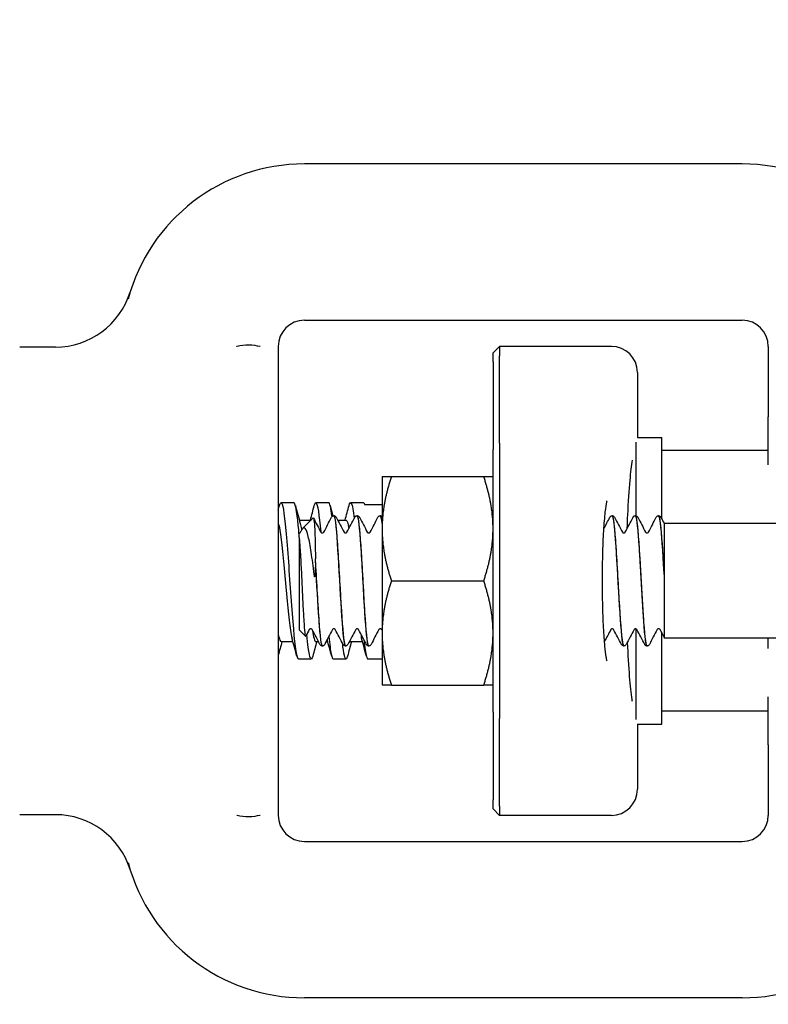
# Model space of a CAD drawing. Header units: inches. Extents: x 24 to 1128, y -69 to 748.
# Tile 329 of 656: x 473.18 to 474.98, y 654.92 to 657.28. Entities that reach past the tile are written whole.
import ezdxf

# ---------------------------------------------------------------- set-up
doc = ezdxf.new("R2010")
doc.units = ezdxf.units.IN
doc.header["$LTSCALE"] = 32
doc.header["$MEASUREMENT"] = 0
doc.layers.add('Dimension (ANSI)', color=7, linetype='Continuous', lineweight=25)
doc.layers.add('Visible (ANSI)', color=7, linetype='Continuous', lineweight=30)
doc.styles.add('Note Text (ANSI)', font='tahoma.ttf')
doc.dimstyles.new('SB Fraction-16 (ANSI)', dxfattribs={"dimscale": 32, "dimtxt": 0.125, "dimasz": 0.098425, "dimexe": 0.125, "dimexo": 0.0625, "dimgap": 0.031496, "dimtad": 0, "dimtih": 1, "dimtoh": 1, "dimdec": 4, "dimrnd": 1e-08, "dimzin": 0, "dimdsep": 46, "dimlunit": 5, "dimtxsty": 'Note Text (ANSI)', "dimcen": 0.09, "dimdle": 0.393701, "dimclrd": 256, "dimclre": 256, "dimclrt": 256, "dimadec": 0, "dimazin": 3, "dimtfac": 0.96, "dimtofl": 0, "dimtmove": 0, "dimatfit": 3, "dimfxl": 1, "dimfrac": 2, "dimtolj": 1, "dimtzin": 12, "dimlwd": -1, "dimlwe": -1, "dimarcsym": 0})

# ---------------------------------------------------------------- blocks, each defined once
blk = doc.blocks.new('*D18')
at = {"layer": 'Defpoints', "color": 0, "transparency": 16777216}
for p in [(489.2806, 692.6685), (340.6192, 544.6685), (489.2806, 544.6685)]:
    blk.add_point(p, dxfattribs=at)
at = {"layer": 'Dimension (ANSI)', "transparency": 16777216}
for p, q in [((487.2806, 692.6685), (336.6192, 692.6685)), ((340.6192, 689.5189), (340.6192, 626.7677)), ((340.6192, 547.8181), (340.6192, 620.5693)), ((487.2806, 544.6685), (336.6192, 544.6685))]:
    blk.add_line(p, q, dxfattribs=at)
for points in [[(340.0943, 689.5189), (341.1441, 689.5189), (340.6192, 692.6685)], [(340.0943, 547.8181), (341.1441, 547.8181), (340.6192, 544.6685)]]:
    blk.add_solid(points, dxfattribs=at)
at = {"layer": 'Dimension (ANSI)', "transparency": 16777216, "insert": (336.5171, 625.7599), "char_height": 4, "attachment_point": 1, "style": 'Note Text (ANSI)'}
blk.add_mtext('\\A1;148', dxfattribs=at)

msp = doc.modelspace()

# ---------------------------------------------------------------- linework, layer by layer
at = {"layer": 'Visible (ANSI)'}
for p, q in [((474.91377, 656.93279), (473.86377, 656.93279)), ((473.86377, 656.55779), (474.91377, 656.55779)), ((473.26704, 656.49361), (473.18127, 656.49361)), ((473.80127, 656.49529), (473.80127, 656.39449)), ((474.31627, 656.47967), (474.3319, 656.49529)), ((474.31627, 656.45779), (474.31627, 656.47967)), ((474.3319, 656.49529), (474.3319, 656.47279)), ((474.59995, 656.49529), (474.3319, 656.49529)), ((474.97627, 656.49529), (474.97627, 656.32622)), ((474.31627, 656.45779), (474.31627, 656.24779)), ((474.3319, 656.26279), (474.3319, 656.47279)), ((474.66245, 656.43279), (474.66245, 656.27654)), ((473.80127, 656.39449), (473.80127, 655.47109)), ((474.97627, 656.21081), (474.97627, 656.32622)), ((474.3319, 656.26279), (474.3319, 655.60279)), ((474.65865, 656.26535), (474.65865, 656.08896)), ((474.66245, 656.27654), (474.72115, 656.27654)), ((474.72115, 656.08102), (474.72115, 656.27654)), ((474.31627, 655.61779), (474.31627, 656.24779)), ((474.97627, 656.24529), (474.72115, 656.24529)), ((474.05027, 656.18279), (474.05027, 656.05779)), ((474.0726, 656.18279), (474.29394, 656.18279)), ((473.83877, 656.12029), (473.80788, 656.12029)), ((473.92211, 656.12029), (473.89122, 656.12029)), ((474.00544, 656.12029), (473.97455, 656.12029)), ((474.00839, 656.11566), (474.05027, 656.11566)), ((473.85178, 656.07862), (473.87983, 656.07862)), ((473.86032, 656.05911), (473.88502, 656.08381)), ((473.935, 656.08904), (473.93442, 656.08904)), ((473.94385, 656.07862), (473.96377, 656.07862)), ((473.99061, 656.08904), (473.99003, 656.08904)), ((474.04623, 656.08904), (474.04564, 656.08904)), ((474.60234, 656.08904), (474.60175, 656.08904)), ((474.65795, 656.08904), (474.65737, 656.08904)), ((474.71356, 656.08904), (474.71298, 656.08904)), ((474.05027, 656.05779), (474.05027, 655.80779)), ((474.72627, 656.07124), (474.72627, 656.02292)), ((475.01748, 656.07029), (474.72627, 656.07029)), ((473.85127, 656.03687), (473.85127, 656.04785)), ((473.85127, 656.04785), (473.8513, 656.04785)), ((473.85127, 656.03687), (473.85127, 655.81552)), ((474.72627, 656.02292), (474.72627, 655.95373)), ((473.89025, 655.97571), (473.89025, 655.98549)), ((474.0726, 655.93279), (474.29394, 655.93279)), ((474.72627, 655.95373), (474.72627, 655.94351)), ((474.72627, 655.94351), (474.72627, 655.86957)), ((474.72627, 655.86957), (474.72627, 655.79826)), ((473.85127, 655.81552), (473.86674, 655.80006)), ((474.65865, 655.81762), (474.65865, 655.60023)), ((474.05027, 655.80779), (474.05027, 655.68279)), ((474.72115, 655.58904), (474.72115, 655.80753)), ((474.72627, 655.79826), (474.72627, 655.79529)), ((475.01748, 655.79529), (474.72627, 655.79529)), ((474.97627, 655.77029), (474.97627, 655.79529)), ((473.80788, 655.78696), (473.83655, 655.78696)), ((473.89121, 655.78696), (473.89777, 655.78696)), ((473.9072, 655.77654), (473.90662, 655.77654)), ((473.91604, 655.78696), (473.91988, 655.78696)), ((473.96281, 655.77654), (473.96223, 655.77654)), ((473.97455, 655.78696), (474.00321, 655.78696)), ((474.01842, 655.77654), (474.01784, 655.77654)), ((474.63014, 655.77654), (474.62956, 655.77654)), ((474.68575, 655.77654), (474.68517, 655.77654)), ((473.88044, 655.74529), (473.84955, 655.74529)), ((473.96377, 655.74529), (473.93288, 655.74529)), ((474.05027, 655.74529), (474.01622, 655.74529)), ((474.0726, 655.68279), (474.29394, 655.68279)), ((474.97627, 655.53936), (474.97627, 655.65477)), ((474.31627, 655.61779), (474.31627, 655.40779)), ((474.3319, 655.39279), (474.3319, 655.60279)), ((474.97627, 655.62029), (474.72115, 655.62029)), ((474.66245, 655.58904), (474.66245, 655.43279)), ((474.66245, 655.58904), (474.72115, 655.58904)), ((474.97627, 655.53936), (474.97627, 655.37029)), ((473.80127, 655.47109), (473.80127, 655.37029)), ((474.31627, 655.38592), (474.31627, 655.40779)), ((474.3319, 655.39279), (474.3319, 655.37029)), ((473.26704, 655.37197), (473.18127, 655.37197)), ((474.31627, 655.38592), (474.3319, 655.37029)), ((474.59995, 655.37029), (474.3319, 655.37029)), ((473.86377, 655.30779), (474.91377, 655.30779)), ((474.91377, 654.93279), (473.86377, 654.93279))]:
    msp.add_line(p, q, dxfattribs=at)
for centre, radius, start, end in [((473.86377, 656.49529), 0.4375, 90, 164.98183), ((474.91377, 656.49529), 0.4375, 15.01817, 90), ((473.26704, 656.68111), 0.1875, 270, 342.70338), ((473.86377, 656.49529), 0.0625, 90, 180), ((474.91377, 656.49529), 0.0625, 0, 90), ((474.59995, 656.43279), 0.0625, 0, 90), ((474.59995, 655.43279), 0.0625, 270, 0), ((473.26704, 655.18447), 0.1875, 17.29662, 90), ((473.86377, 655.37029), 0.0625, 180, 270), ((474.91377, 655.37029), 0.0625, 270, 0), ((473.86377, 655.37029), 0.4375, 195.01817, 270), ((474.91377, 655.37029), 0.4375, 270, 344.98183)]:
    msp.add_arc(centre, radius, start, end, dxfattribs=at)
for points, knots in [([(473.70156, 656.49529), (473.70183, 656.49537), (473.7021, 656.49545), (473.71126, 656.49805), (473.72115, 656.4992), (473.74067, 656.49866), (473.74923, 656.49731), (473.7572, 656.49539), (473.7574, 656.49534), (473.7576, 656.49529)], [-0.00218083, -0.00218083, -0.00218083, -0.00218083, 0, 0, 0.07189637, 0.07189637, 0.13644606, 0.13644606, 0.13811703, 0.13811703, 0.13811703, 0.13811703]), ([(474.63809, 656.05873), (474.63848, 656.06988), (474.63892, 656.08077), (474.64084, 656.12203), (474.64269, 656.15), (474.64656, 656.19299), (474.64851, 656.2095), (474.65043, 656.22204)], [0.3819937, 0.3819937, 0.3819937, 0.3819937, 0.48894567, 0.48894567, 0.79947629, 0.79947629, 1.05331269, 1.05331269, 1.05331269, 1.05331269]), ([(473.80434, 656.11348), (473.80536, 656.11736), (473.80638, 656.11965), (473.8074, 656.12017), (473.81142, 656.12222), (473.81543, 656.09687), (473.81945, 656.05342), (473.82345, 656.01006), (473.82746, 655.94962), (473.83146, 655.8942), (473.83547, 655.83875), (473.83948, 655.78951), (473.84349, 655.76452), (473.84551, 655.75192), (473.84753, 655.74562), (473.84955, 655.74562)], [131.6799073, 131.6799073, 131.6799073, 131.6799073, 131.910676, 131.910676, 131.910676, 132.8188068, 132.8188068, 132.8188068, 133.7249818, 133.7249818, 133.7249818, 134.6316542, 134.6316542, 134.6316542, 135.0884841, 135.0884841, 135.0884841, 135.0884841]), ([(473.88767, 656.11339), (473.88907, 656.11867), (473.89046, 656.12102), (473.89185, 656.12007), (473.89559, 656.11754), (473.89932, 656.09132), (473.90306, 656.05036)], [137.9630926, 137.9630926, 137.9630926, 137.9630926, 138.2781439, 138.2781439, 138.2781439, 139.122964, 139.122964, 139.122964, 139.122964]), ([(473.97101, 656.11333), (473.97281, 656.12011), (473.97462, 656.12202), (473.97643, 656.11841), (473.97866, 656.11395), (473.9809, 656.10109), (473.98314, 656.08207)], [144.2462779, 144.2462779, 144.2462779, 144.2462779, 144.6548473, 144.6548473, 144.6548473, 145.16076334, 145.16076334, 145.16076334, 145.16076334]), ([(474.58969, 655.74074), (474.5897, 655.74074), (474.58957, 655.74114), (474.58902, 655.74345), (474.58837, 655.74665), (474.58668, 655.75722), (474.58559, 655.7659), (474.58336, 655.78888), (474.58224, 655.80406), (474.58035, 655.83893), (474.5796, 655.85888), (474.57865, 655.90099), (474.57846, 655.92319), (474.57869, 655.96722), (474.5791, 655.98906), (474.58048, 656.02987), (474.58145, 656.04886), (474.58374, 656.08148), (474.58507, 656.09531), (474.5876, 656.11495), (474.58891, 656.12178), (474.58961, 656.12456), (474.58969, 656.12484), (474.58969, 656.12483)], [-1.2869324, -1.2869324, -1.2869324, -1.2869324, -1.2221786, -1.2221786, -1.0687063, -1.0687063, -0.8381878, -0.8381878, -0.555105, -0.555105, -0.2516711, -0.2516711, 0.0580557, 0.0580557, 0.3688709, 0.3688709, 0.6770655, 0.6770655, 0.9746383, 0.9746383, 1.233525, 1.233525, 1.2869324, 1.2869324, 1.2869324, 1.2869324]), ([(473.85127, 656.04296), (473.85055, 656.0512), (473.84984, 656.05895), (473.84912, 656.06609), (473.84567, 656.10037), (473.84222, 656.11997), (473.83877, 656.12022)], [-139.17255455, -139.17255455, -139.17255455, -139.17255455, -139.0100536, -139.0100536, -139.0100536, -138.23007676, -138.23007676, -138.23007676, -138.23007676]), ([(473.88502, 656.08381), (473.88508, 656.08387), (473.88513, 656.0839), (473.88595, 656.08413), (473.8867, 656.08044), (473.88745, 656.0731)], [-0.16191336, -0.16191336, -0.16191336, -0.16191336, -0.15127467, -0.15127467, 0, 0, 0, 0]), ([(473.92908, 656.0853), (473.92941, 656.08594), (473.92981, 656.08661), (473.93095, 656.08771), (473.93145, 656.0881), (473.93274, 656.08875), (473.93355, 656.089), (473.9344, 656.08904)], [0, 0, 0, 0, 0.022095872, 0.022095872, 0.033561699, 0.033561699, 0.045438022, 0.045438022, 0.045438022, 0.045438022]), ([(473.9344, 656.08888), (473.93658, 656.08874), (473.93876, 656.0744), (473.94094, 656.04852), (473.94376, 656.01515), (473.94657, 655.96346), (473.94938, 655.91415), (473.9522, 655.86484), (473.95501, 655.81921), (473.95782, 655.7955), (473.95929, 655.78312), (473.96076, 655.77689), (473.96223, 655.77687)], [9.4219171, 9.4219171, 9.4219171, 9.4219171, 10.1615232, 10.1615232, 10.1615232, 11.1151899, 11.1151899, 11.1151899, 12.0686082, 12.0686082, 12.0686082, 12.5663706, 12.5663706, 12.5663706, 12.5663706]), ([(473.96283, 655.7768), (473.96098, 655.77687), (473.95912, 655.78702), (473.95726, 655.80628), (473.95441, 655.83575), (473.95157, 655.88577), (473.94873, 655.93596), (473.9459, 655.98587), (473.94307, 656.0346), (473.94024, 656.06245), (473.9385, 656.07966), (473.93675, 656.08862), (473.935, 656.08875)], [-18.8524168, -18.8524168, -18.8524168, -18.8524168, -18.2223022, -18.2223022, -18.2223022, -17.2584859, -17.2584859, -17.2584859, -16.2999201, -16.2999201, -16.2999201, -15.7079633, -15.7079633, -15.7079633, -15.7079633]), ([(473.93503, 656.08904), (473.93616, 656.08898), (473.93723, 656.08856), (473.9387, 656.08757), (473.93918, 656.08705), (473.93989, 656.08613), (473.94013, 656.08571), (473.94035, 656.0853)], [0, 0, 0, 0, 0.015967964, 0.015967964, 0.031253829, 0.031253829, 0.045415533, 0.045415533, 0.045415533, 0.045415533]), ([(473.98469, 656.0853), (473.98502, 656.08594), (473.98542, 656.08661), (473.98656, 656.08771), (473.98706, 656.0881), (473.98835, 656.08875), (473.98916, 656.089), (473.99001, 656.08904)], [0, 0, 0, 0, 0.022095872, 0.022095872, 0.033561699, 0.033561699, 0.045438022, 0.045438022, 0.045438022, 0.045438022]), ([(473.99001, 656.08893), (473.99052, 656.08901), (473.99104, 656.08829), (473.99155, 656.08674), (473.99436, 656.07825), (473.99717, 656.04502), (473.99998, 656.00029), (474.00279, 655.95557), (474.0056, 655.90054), (474.00841, 655.85715), (474.01122, 655.81378), (474.01402, 655.78318), (474.01683, 655.77755), (474.01717, 655.77688), (474.0175, 655.77656), (474.01784, 655.7766)], [15.7051024, 15.7051024, 15.7051024, 15.7051024, 15.879856, 15.879856, 15.879856, 16.8320759, 16.8320759, 16.8320759, 17.7840647, 17.7840647, 17.7840647, 18.7358252, 18.7358252, 18.7358252, 18.8495559, 18.8495559, 18.8495559, 18.8495559]), ([(474.01845, 655.77672), (474.01776, 655.7766), (474.01708, 655.77787), (474.0164, 655.78058), (474.01357, 655.79189), (474.01073, 655.82814), (474.00789, 655.8746), (474.00507, 655.92095), (474.00224, 655.9762), (473.99941, 656.01805), (473.99659, 656.05979), (473.99377, 656.08708), (473.99094, 656.08893), (473.99083, 656.089), (473.99072, 656.08904), (473.99061, 656.08903)], [-25.1356021, -25.1356021, -25.1356021, -25.1356021, -24.9048316, -24.9048316, -24.9048316, -23.9435311, -23.9435311, -23.9435311, -22.9847675, -22.9847675, -22.9847675, -22.0283448, -22.0283448, -22.0283448, -21.9911486, -21.9911486, -21.9911486, -21.9911486]), ([(473.99064, 656.08904), (473.99177, 656.08898), (473.99284, 656.08856), (473.99431, 656.08757), (473.99479, 656.08705), (473.9955, 656.08613), (473.99575, 656.08571), (473.99596, 656.0853)], [0, 0, 0, 0, 0.015967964, 0.015967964, 0.031253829, 0.031253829, 0.045415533, 0.045415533, 0.045415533, 0.045415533]), ([(474.0403, 656.0853), (474.04063, 656.08594), (474.04103, 656.08661), (474.04217, 656.08771), (474.04267, 656.0881), (474.04396, 656.08875), (474.04477, 656.089), (474.04562, 656.08904)], [0, 0, 0, 0, 0.022095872, 0.022095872, 0.033561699, 0.033561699, 0.045438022, 0.045438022, 0.045438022, 0.045438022]), ([(474.05027, 656.07299), (474.05023, 656.07335), (474.05018, 656.07371), (474.05013, 656.07405), (474.04883, 656.08388), (474.04753, 656.08875), (474.04623, 656.08872)], [-28.73150298, -28.73150298, -28.73150298, -28.73150298, -28.71588313, -28.71588313, -28.71588313, -28.27433388, -28.27433388, -28.27433388, -28.27433388]), ([(474.04625, 656.08904), (474.04739, 656.08898), (474.04845, 656.08856), (474.04963, 656.08776), (474.04998, 656.08746), (474.05027, 656.08715)], [0, 0, 0, 0, 0.015967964, 0.015967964, 0.025215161, 0.025215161, 0.025215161, 0.025215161]), ([(474.59641, 656.0853), (474.59674, 656.08594), (474.59714, 656.08661), (474.59828, 656.08771), (474.59878, 656.0881), (474.60007, 656.08875), (474.60089, 656.089), (474.60173, 656.08904)], [0, 0, 0, 0, 0.022095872, 0.022095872, 0.033561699, 0.033561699, 0.045438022, 0.045438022, 0.045438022, 0.045438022]), ([(474.60173, 656.08891), (474.60403, 656.08876), (474.60633, 656.0727), (474.60863, 656.04425), (474.61146, 656.00926), (474.61429, 655.95646), (474.61711, 655.9072), (474.61994, 655.85806), (474.62276, 655.81375), (474.62558, 655.79209), (474.62691, 655.7819), (474.62823, 655.77685), (474.62956, 655.77687)], [84.8201408, 84.8201408, 84.8201408, 84.8201408, 85.5995394, 85.5995394, 85.5995394, 86.558303, 86.558303, 86.558303, 87.5147256, 87.5147256, 87.5147256, 87.9645943, 87.9645943, 87.9645943, 87.9645943]), ([(474.63017, 655.77683), (474.62843, 655.77687), (474.6267, 655.7856), (474.62497, 655.80249), (474.62216, 655.82985), (474.61935, 655.87791), (474.61654, 655.92748), (474.61373, 655.97703), (474.61092, 656.02679), (474.60812, 656.05691), (474.60619, 656.07756), (474.60426, 656.08861), (474.60234, 656.0888)], [-94.2506405, -94.2506405, -94.2506405, -94.2506405, -93.6632144, -93.6632144, -93.6632144, -92.7109946, -92.7109946, -92.7109946, -91.7590058, -91.7590058, -91.7590058, -91.106187, -91.106187, -91.106187, -91.106187]), ([(474.60236, 656.08904), (474.6035, 656.08898), (474.60456, 656.08856), (474.60603, 656.08757), (474.60651, 656.08705), (474.60722, 656.08613), (474.60747, 656.08571), (474.60768, 656.0853)], [0, 0, 0, 0, 0.015967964, 0.015967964, 0.031253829, 0.031253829, 0.045415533, 0.045415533, 0.045415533, 0.045415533]), ([(474.65202, 656.0853), (474.65235, 656.08594), (474.65276, 656.08661), (474.65389, 656.08771), (474.65439, 656.0881), (474.65568, 656.08875), (474.6565, 656.089), (474.65734, 656.08904)], [0, 0, 0, 0, 0.022095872, 0.022095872, 0.033561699, 0.033561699, 0.045438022, 0.045438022, 0.045438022, 0.045438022]), ([(474.65734, 656.08888), (474.65798, 656.08899), (474.65862, 656.08787), (474.65927, 656.08546), (474.66211, 656.07477), (474.66495, 656.03892), (474.6678, 655.99254), (474.67062, 655.94641), (474.67345, 655.89111), (474.67628, 655.84898), (474.67909, 655.80704), (474.68191, 655.77925), (474.68472, 655.77674), (474.68487, 655.77661), (474.68502, 655.77655), (474.68517, 655.77655)], [91.1033261, 91.1033261, 91.1033261, 91.1033261, 91.3207683, 91.3207683, 91.3207683, 92.2845846, 92.2845846, 92.2845846, 93.2431504, 93.2431504, 93.2431504, 94.1972517, 94.1972517, 94.1972517, 94.2477796, 94.2477796, 94.2477796, 94.2477796]), ([(474.68578, 655.77668), (474.68519, 655.77658), (474.68461, 655.77751), (474.68402, 655.77952), (474.68121, 655.78917), (474.67839, 655.82354), (474.67558, 655.86888), (474.67277, 655.91421), (474.66995, 655.96929), (474.66714, 656.01209), (474.66433, 656.05488), (474.66151, 656.08426), (474.6587, 656.08848), (474.65845, 656.08885), (474.6582, 656.08903), (474.65795, 656.08901)], [-100.5338258, -100.5338258, -100.5338258, -100.5338258, -100.3354652, -100.3354652, -100.3354652, -99.3815473, -99.3815473, -99.3815473, -98.4278806, -98.4278806, -98.4278806, -97.4744623, -97.4744623, -97.4744623, -97.3893723, -97.3893723, -97.3893723, -97.3893723]), ([(474.65797, 656.08904), (474.65911, 656.08898), (474.66017, 656.08856), (474.66164, 656.08757), (474.66212, 656.08705), (474.66283, 656.08613), (474.66308, 656.08571), (474.66329, 656.0853)], [0, 0, 0, 0, 0.015967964, 0.015967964, 0.031253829, 0.031253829, 0.045415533, 0.045415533, 0.045415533, 0.045415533]), ([(474.70763, 656.0853), (474.70797, 656.08594), (474.70837, 656.08661), (474.70951, 656.08771), (474.71, 656.0881), (474.71129, 656.08875), (474.71211, 656.089), (474.71295, 656.08904)], [0, 0, 0, 0, 0.022095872, 0.022095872, 0.033561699, 0.033561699, 0.045438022, 0.045438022, 0.045438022, 0.045438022]), ([(474.71295, 656.08877), (474.71484, 656.08869), (474.71673, 656.0782), (474.71862, 656.05834), (474.72117, 656.03153), (474.72372, 655.98843), (474.72627, 655.94351)], [97.3865114, 97.3865114, 97.3865114, 97.3865114, 98.0270057, 98.0270057, 98.0270057, 98.8915068, 98.8915068, 98.8915068, 98.8915068]), ([(474.72627, 655.95373), (474.72345, 656.00303), (474.72064, 656.04828), (474.71782, 656.0713), (474.7164, 656.0829), (474.71498, 656.0887), (474.71356, 656.08871)], [-105.1089244, -105.1089244, -105.1089244, -105.1089244, -104.1537068, -104.1537068, -104.1537068, -103.6725576, -103.6725576, -103.6725576, -103.6725576]), ([(474.71358, 656.08904), (474.71472, 656.08898), (474.71578, 656.08856), (474.71725, 656.08757), (474.71774, 656.08705), (474.71844, 656.08613), (474.71869, 656.08571), (474.7189, 656.0853)], [0, 0, 0, 0, 0.015967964, 0.015967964, 0.031253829, 0.031253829, 0.045415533, 0.045415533, 0.045415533, 0.045415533]), ([(473.80127, 656.07128), (473.80245, 656.06736), (473.80363, 656.06182), (473.80481, 656.05471), (473.80908, 656.02892), (473.81336, 655.98318), (473.81763, 655.93621), (473.8219, 655.88928), (473.82617, 655.84244), (473.83044, 655.81483), (473.83172, 655.80653), (473.833, 655.80004), (473.83429, 655.79544)], [132.2609955, 132.2609955, 132.2609955, 132.2609955, 132.5277582, 132.5277582, 132.5277582, 133.4942298, 133.4942298, 133.4942298, 134.4598832, 134.4598832, 134.4598832, 134.7503304, 134.7503304, 134.7503304, 134.7503304]), ([(473.85403, 656.07021), (473.85498, 656.06681), (473.85594, 656.06236), (473.85689, 656.05686), (473.85702, 656.05608), (473.85716, 656.05528), (473.85729, 656.05446)], [138.56823042, 138.56823042, 138.56823042, 138.56823042, 138.78339549, 138.78339549, 138.78339549, 138.8139231, 138.8139231, 138.8139231, 138.8139231]), ([(473.88745, 655.94835), (473.88512, 655.96735), (473.88277, 655.98534), (473.87801, 656.01647), (473.87565, 656.02949), (473.87089, 656.04893), (473.86853, 656.05545), (473.86377, 656.06138), (473.86142, 656.06107), (473.85859, 656.05685), (473.8582, 656.05619), (473.85781, 656.05544)], [-0.67634923, -0.67634923, -0.67634923, -0.67634923, -0.52774982, -0.52774982, -0.38555901, -0.38555901, -0.25020713, -0.25020713, -0.12168954, -0.12168954, -0.10119383, -0.10119383, -0.10119383, -0.10119383]), ([(473.88745, 656.0731), (473.88787, 656.069), (473.88824, 656.06374), (473.88891, 656.05103), (473.8892, 656.04359), (473.88988, 656.02081), (473.8902, 656.00385), (473.89025, 655.98549)], [-0.3187664, -0.3187664, -0.3187664, -0.3187664, -0.23449039, -0.23449039, -0.1487662, -0.1487662, 0, 0, 0, 0]), ([(473.8513, 656.04785), (473.85237, 656.04785), (473.85337, 656.0483), (473.85432, 656.04901), (473.85452, 656.04926), (473.85465, 656.04945), (473.85467, 656.04948), (473.85467, 656.04948)], [0, 0, 0, 0, 0.017919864, 0.017919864, 0.032518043, 0.032518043, 0.040461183, 0.040461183, 0.040461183, 0.040461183]), ([(473.85187, 656.03084), (473.85253, 656.02406), (473.85317, 656.01542), (473.85446, 655.99503), (473.8551, 655.98337), (473.85651, 655.95589), (473.85726, 655.93997), (473.85877, 655.90769), (473.85952, 655.89164), (473.86103, 655.86153), (473.86178, 655.84781), (473.8633, 655.82458), (473.86405, 655.81538), (473.86556, 655.80283), (473.86631, 655.79972), (473.8672, 655.79998), (473.86734, 655.80013), (473.86747, 655.80039)], [-2.12179282, -2.12179282, -2.12179282, -2.12179282, -2.02048123, -2.02048123, -1.91755472, -1.91755472, -1.79490964, -1.79490964, -1.67005838, -1.67005838, -1.5430016, -1.5430016, -1.41373999, -1.41373999, -1.28227419, -1.28227419, -1.25834871, -1.25834871, -1.25834871, -1.25834871]), ([(473.90353, 656.04948), (473.90353, 656.04948), (473.90361, 656.04932), (473.90416, 656.04879), (473.9045, 656.04851), (473.90551, 656.04804), (473.90621, 656.04785), (473.90691, 656.04785)], [0.003893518, 0.003893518, 0.003893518, 0.003893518, 0.02135506, 0.02135506, 0.032660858, 0.032660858, 0.044379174, 0.044379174, 0.044379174, 0.044379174]), ([(473.90691, 656.04785), (473.90798, 656.04785), (473.90898, 656.0483), (473.90994, 656.04901), (473.91013, 656.04926), (473.91026, 656.04945), (473.91028, 656.04948), (473.91028, 656.04948)], [0, 0, 0, 0, 0.017919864, 0.017919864, 0.032518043, 0.032518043, 0.040461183, 0.040461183, 0.040461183, 0.040461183]), ([(473.95914, 656.04948), (473.95914, 656.04948), (473.95922, 656.04932), (473.95977, 656.04879), (473.96011, 656.04851), (473.96112, 656.04804), (473.96182, 656.04785), (473.96252, 656.04785)], [0.003893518, 0.003893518, 0.003893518, 0.003893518, 0.02135506, 0.02135506, 0.032660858, 0.032660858, 0.044379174, 0.044379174, 0.044379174, 0.044379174]), ([(473.96252, 656.04785), (473.96359, 656.04785), (473.96459, 656.0483), (473.96555, 656.04901), (473.96574, 656.04926), (473.96587, 656.04945), (473.96589, 656.04948), (473.96589, 656.04948)], [0, 0, 0, 0, 0.017919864, 0.017919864, 0.032518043, 0.032518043, 0.040461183, 0.040461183, 0.040461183, 0.040461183]), ([(474.01476, 656.04948), (474.01476, 656.04948), (474.01483, 656.04932), (474.01538, 656.04879), (474.01572, 656.04851), (474.01674, 656.04804), (474.01743, 656.04785), (474.01813, 656.04785)], [0.003893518, 0.003893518, 0.003893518, 0.003893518, 0.02135506, 0.02135506, 0.032660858, 0.032660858, 0.044379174, 0.044379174, 0.044379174, 0.044379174]), ([(474.01813, 656.04785), (474.0192, 656.04785), (474.0202, 656.0483), (474.02116, 656.04901), (474.02135, 656.04926), (474.02149, 656.04945), (474.0215, 656.04948), (474.0215, 656.04948)], [0, 0, 0, 0, 0.017919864, 0.017919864, 0.032518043, 0.032518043, 0.040461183, 0.040461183, 0.040461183, 0.040461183]), ([(474.62648, 656.04948), (474.62648, 656.04948), (474.62655, 656.04932), (474.6271, 656.04879), (474.62745, 656.04851), (474.62846, 656.04804), (474.62915, 656.04785), (474.62985, 656.04785)], [0.003893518, 0.003893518, 0.003893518, 0.003893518, 0.02135506, 0.02135506, 0.032660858, 0.032660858, 0.044379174, 0.044379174, 0.044379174, 0.044379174]), ([(474.62985, 656.04785), (474.63092, 656.04785), (474.63192, 656.0483), (474.63288, 656.04901), (474.63307, 656.04926), (474.63321, 656.04945), (474.63323, 656.04948), (474.63323, 656.04948)], [0, 0, 0, 0, 0.017919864, 0.017919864, 0.032518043, 0.032518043, 0.040461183, 0.040461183, 0.040461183, 0.040461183]), ([(474.68209, 656.04948), (474.68209, 656.04948), (474.68216, 656.04932), (474.68271, 656.04879), (474.68306, 656.04851), (474.68407, 656.04804), (474.68476, 656.04785), (474.68546, 656.04785)], [0.003893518, 0.003893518, 0.003893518, 0.003893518, 0.02135506, 0.02135506, 0.032660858, 0.032660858, 0.044379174, 0.044379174, 0.044379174, 0.044379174]), ([(474.68546, 656.04785), (474.68654, 656.04785), (474.68753, 656.0483), (474.68849, 656.04901), (474.68868, 656.04926), (474.68882, 656.04945), (474.68884, 656.04948), (474.68884, 656.04948)], [0, 0, 0, 0, 0.017919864, 0.017919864, 0.032518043, 0.032518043, 0.040461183, 0.040461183, 0.040461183, 0.040461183]), ([(473.90722, 655.77658), (473.90696, 655.77654), (473.90669, 655.77673), (473.90642, 655.77715), (473.90358, 655.78155), (473.90074, 655.8116), (473.8979, 655.85509), (473.89535, 655.89415), (473.8928, 655.9431), (473.89025, 655.98549)], [-12.5692315, -12.5692315, -12.5692315, -12.5692315, -12.4783682, -12.4783682, -12.4783682, -11.5160648, -11.5160648, -11.5160648, -10.6515637, -10.6515637, -10.6515637, -10.6515637]), ([(473.89025, 655.97571), (473.89022, 655.9665), (473.8901, 655.95861), (473.88973, 655.94899), (473.88953, 655.94596), (473.88921, 655.94381), (473.88913, 655.94333), (473.88899, 655.94287), (473.88895, 655.94277), (473.88888, 655.94264), (473.88885, 655.9426), (473.8888, 655.94256), (473.88878, 655.94254), (473.88874, 655.94253), (473.88872, 655.94253), (473.88868, 655.94253), (473.88866, 655.94255), (473.8886, 655.94259), (473.88857, 655.94263), (473.88844, 655.94283), (473.88835, 655.94309), (473.88802, 655.94432), (473.88775, 655.94586), (473.88745, 655.94835)], [-0.17168991, -0.17168991, -0.17168991, -0.17168991, -0.0982332, -0.0982332, -0.0491093, -0.0491093, -0.03761956, -0.03761956, -0.03394059, -0.03394059, -0.03224924, -0.03224924, -0.03117451, -0.03117451, -0.03017054, -0.03017054, -0.0289244, -0.0289244, -0.02683852, -0.02683852, -0.01955178, -0.01955178, 0, 0, 0, 0]), ([(473.89025, 655.97571), (473.89307, 655.92787), (473.89589, 655.87369), (473.89871, 655.83491), (473.90134, 655.79862), (473.90398, 655.77672), (473.90662, 655.77656)], [4.4341461, 4.4341461, 4.4341461, 4.4341461, 5.3893637, 5.3893637, 5.3893637, 6.2831853, 6.2831853, 6.2831853, 6.2831853]), ([(473.8791, 655.81773), (473.87803, 655.81773), (473.87703, 655.81728), (473.87607, 655.81658), (473.87588, 655.81632), (473.87575, 655.81613), (473.87573, 655.8161), (473.87573, 655.8161)], [0, 0, 0, 0, 0.017919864, 0.017919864, 0.032518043, 0.032518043, 0.040461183, 0.040461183, 0.040461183, 0.040461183]), ([(473.88247, 655.81611), (473.88245, 655.81614), (473.88237, 655.8163), (473.88185, 655.81679), (473.88151, 655.81707), (473.8805, 655.81754), (473.8798, 655.81773), (473.8791, 655.81773)], [0.005742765, 0.005742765, 0.005742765, 0.005742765, 0.02135506, 0.02135506, 0.032660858, 0.032660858, 0.044379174, 0.044379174, 0.044379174, 0.044379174]), ([(473.93471, 655.81773), (473.93364, 655.81773), (473.93264, 655.81728), (473.93168, 655.81658), (473.93149, 655.81632), (473.93136, 655.81613), (473.93134, 655.8161), (473.93134, 655.8161)], [0, 0, 0, 0, 0.017919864, 0.017919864, 0.032518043, 0.032518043, 0.040461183, 0.040461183, 0.040461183, 0.040461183]), ([(473.93808, 655.81611), (473.93807, 655.81614), (473.93798, 655.8163), (473.93746, 655.81679), (473.93712, 655.81707), (473.93611, 655.81754), (473.93541, 655.81773), (473.93471, 655.81773)], [0.005742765, 0.005742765, 0.005742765, 0.005742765, 0.02135506, 0.02135506, 0.032660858, 0.032660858, 0.044379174, 0.044379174, 0.044379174, 0.044379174]), ([(473.99032, 655.81773), (473.98925, 655.81773), (473.98825, 655.81728), (473.9873, 655.81658), (473.9871, 655.81632), (473.98697, 655.81613), (473.98695, 655.8161), (473.98695, 655.8161)], [0, 0, 0, 0, 0.017919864, 0.017919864, 0.032518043, 0.032518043, 0.040461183, 0.040461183, 0.040461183, 0.040461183]), ([(473.99369, 655.81611), (473.99368, 655.81614), (473.99359, 655.8163), (473.99307, 655.81679), (473.99273, 655.81707), (473.99172, 655.81754), (473.99103, 655.81773), (473.99032, 655.81773)], [0.005742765, 0.005742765, 0.005742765, 0.005742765, 0.02135506, 0.02135506, 0.032660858, 0.032660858, 0.044379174, 0.044379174, 0.044379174, 0.044379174]), ([(474.04593, 655.81773), (474.04486, 655.81773), (474.04387, 655.81728), (474.04291, 655.81658), (474.04271, 655.81632), (474.04258, 655.81613), (474.04256, 655.8161), (474.04256, 655.8161)], [0, 0, 0, 0, 0.017919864, 0.017919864, 0.032518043, 0.032518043, 0.040461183, 0.040461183, 0.040461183, 0.040461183]), ([(474.04931, 655.81611), (474.04929, 655.81614), (474.0492, 655.8163), (474.04868, 655.81679), (474.04834, 655.81707), (474.04733, 655.81754), (474.04664, 655.81773), (474.04593, 655.81773)], [0.005742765, 0.005742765, 0.005742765, 0.005742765, 0.02135506, 0.02135506, 0.032660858, 0.032660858, 0.044379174, 0.044379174, 0.044379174, 0.044379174]), ([(474.60205, 655.81773), (474.60097, 655.81773), (474.59998, 655.81728), (474.59902, 655.81658), (474.59883, 655.81632), (474.59869, 655.81613), (474.59867, 655.8161), (474.59867, 655.8161)], [0, 0, 0, 0, 0.017919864, 0.017919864, 0.032518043, 0.032518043, 0.040461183, 0.040461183, 0.040461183, 0.040461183]), ([(474.60542, 655.81611), (474.6054, 655.81614), (474.60531, 655.8163), (474.60479, 655.81679), (474.60445, 655.81707), (474.60344, 655.81754), (474.60275, 655.81773), (474.60205, 655.81773)], [0.005742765, 0.005742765, 0.005742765, 0.005742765, 0.02135506, 0.02135506, 0.032660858, 0.032660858, 0.044379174, 0.044379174, 0.044379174, 0.044379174]), ([(474.65766, 655.81773), (474.65658, 655.81773), (474.65559, 655.81728), (474.65463, 655.81658), (474.65444, 655.81632), (474.6543, 655.81613), (474.65428, 655.8161), (474.65428, 655.8161)], [0, 0, 0, 0, 0.017919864, 0.017919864, 0.032518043, 0.032518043, 0.040461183, 0.040461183, 0.040461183, 0.040461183]), ([(474.66103, 655.81611), (474.66101, 655.81614), (474.66092, 655.8163), (474.66041, 655.81679), (474.66006, 655.81707), (474.65905, 655.81754), (474.65836, 655.81773), (474.65766, 655.81773)], [0.005742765, 0.005742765, 0.005742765, 0.005742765, 0.02135506, 0.02135506, 0.032660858, 0.032660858, 0.044379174, 0.044379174, 0.044379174, 0.044379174]), ([(474.71327, 655.81773), (474.7122, 655.81773), (474.7112, 655.81728), (474.71024, 655.81658), (474.71005, 655.81632), (474.70991, 655.81613), (474.70989, 655.8161), (474.70989, 655.8161)], [0, 0, 0, 0, 0.017919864, 0.017919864, 0.032518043, 0.032518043, 0.040461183, 0.040461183, 0.040461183, 0.040461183]), ([(474.71664, 655.81611), (474.71662, 655.81614), (474.71653, 655.8163), (474.71602, 655.81679), (474.71567, 655.81707), (474.71466, 655.81754), (474.71397, 655.81773), (474.71327, 655.81773)], [0.005742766, 0.005742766, 0.005742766, 0.005742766, 0.02135506, 0.02135506, 0.032660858, 0.032660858, 0.044379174, 0.044379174, 0.044379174, 0.044379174]), ([(473.80127, 655.80485), (473.80244, 655.79863), (473.80362, 655.79389), (473.80479, 655.79091), (473.80582, 655.78829), (473.80685, 655.78706), (473.80788, 655.78714)], [134.59017227, 134.59017227, 134.59017227, 134.59017227, 134.85516368, 134.85516368, 134.85516368, 135.0884841, 135.0884841, 135.0884841, 135.0884841]), ([(473.88398, 655.75198), (473.88037, 655.73874), (473.87676, 655.74624), (473.87315, 655.77287), (473.87197, 655.7816), (473.87079, 655.79234), (473.8696, 655.80458)], [-141.6386536, -141.6386536, -141.6386536, -141.6386536, -140.8224072, -140.8224072, -140.8224072, -140.5547772, -140.5547772, -140.5547772, -140.5547772]), ([(473.92255, 655.7996), (473.92442, 655.78104), (473.92628, 655.76631), (473.92815, 655.75709), (473.92973, 655.74931), (473.93131, 655.74552), (473.93288, 655.74559)], [140.5926168, 140.5926168, 140.5926168, 140.5926168, 141.014984, 141.014984, 141.014984, 141.37166941, 141.37166941, 141.37166941, 141.37166941]), ([(474.00672, 655.79154), (474.0087, 655.77324), (474.01067, 655.75949), (474.01264, 655.75206), (474.01383, 655.74757), (474.01502, 655.74543), (474.01622, 655.74552)], [146.93919895, 146.93919895, 146.93919895, 146.93919895, 147.38530902, 147.38530902, 147.38530902, 147.65485472, 147.65485472, 147.65485472, 147.65485472]), ([(473.90659, 655.77654), (473.90546, 655.7766), (473.90439, 655.77702), (473.90292, 655.77801), (473.90244, 655.77853), (473.90173, 655.77945), (473.90149, 655.77987), (473.90127, 655.78028)], [0, 0, 0, 0, 0.015967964, 0.015967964, 0.031253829, 0.031253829, 0.045415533, 0.045415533, 0.045415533, 0.045415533]), ([(473.91254, 655.78028), (473.91221, 655.77964), (473.91181, 655.77897), (473.91067, 655.77787), (473.91017, 655.77748), (473.90888, 655.77683), (473.90807, 655.77658), (473.90722, 655.77654)], [0, 0, 0, 0, 0.022095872, 0.022095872, 0.033561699, 0.033561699, 0.045438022, 0.045438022, 0.045438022, 0.045438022]), ([(473.96731, 655.75204), (473.96398, 655.73988), (473.96065, 655.74503), (473.95732, 655.76705), (473.95659, 655.77185), (473.95587, 655.77742), (473.95514, 655.78367)], [-147.92183888, -147.92183888, -147.92183888, -147.92183888, -147.16830495, -147.16830495, -147.16830495, -147.00417822, -147.00417822, -147.00417822, -147.00417822]), ([(473.9622, 655.77654), (473.96107, 655.7766), (473.96, 655.77702), (473.95853, 655.77801), (473.95805, 655.77853), (473.95734, 655.77945), (473.9571, 655.77987), (473.95688, 655.78028)], [0, 0, 0, 0, 0.015967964, 0.015967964, 0.031253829, 0.031253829, 0.045415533, 0.045415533, 0.045415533, 0.045415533]), ([(473.96815, 655.78028), (473.96782, 655.77964), (473.96742, 655.77897), (473.96628, 655.77787), (473.96578, 655.77748), (473.96449, 655.77683), (473.96368, 655.77658), (473.96283, 655.77654)], [0, 0, 0, 0, 0.022095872, 0.022095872, 0.033561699, 0.033561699, 0.045438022, 0.045438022, 0.045438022, 0.045438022]), ([(473.97253, 655.78864), (473.97257, 655.78858), (473.9726, 655.78852), (473.97264, 655.78846), (473.97328, 655.78746), (473.97391, 655.78699), (473.97455, 655.78704)], [147.50291226, 147.50291226, 147.50291226, 147.50291226, 147.51107522, 147.51107522, 147.51107522, 147.65485472, 147.65485472, 147.65485472, 147.65485472]), ([(474.01781, 655.77654), (474.01668, 655.7766), (474.01562, 655.77702), (474.01415, 655.77801), (474.01366, 655.77853), (474.01295, 655.77945), (474.01271, 655.77987), (474.0125, 655.78028)], [0, 0, 0, 0, 0.015967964, 0.015967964, 0.031253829, 0.031253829, 0.045415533, 0.045415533, 0.045415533, 0.045415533]), ([(474.02376, 655.78028), (474.02343, 655.77964), (474.02303, 655.77897), (474.02189, 655.77787), (474.02139, 655.77748), (474.0201, 655.77683), (474.01929, 655.77658), (474.01845, 655.77654)], [0, 0, 0, 0, 0.022095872, 0.022095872, 0.033561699, 0.033561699, 0.045438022, 0.045438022, 0.045438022, 0.045438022]), ([(474.62954, 655.77654), (474.6284, 655.7766), (474.62734, 655.77702), (474.62587, 655.77801), (474.62538, 655.77853), (474.62468, 655.77945), (474.62443, 655.77987), (474.62422, 655.78028)], [0, 0, 0, 0, 0.015967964, 0.015967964, 0.031253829, 0.031253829, 0.045415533, 0.045415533, 0.045415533, 0.045415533]), ([(474.63549, 655.78028), (474.63515, 655.77964), (474.63475, 655.77897), (474.63361, 655.77787), (474.63312, 655.77748), (474.63183, 655.77683), (474.63101, 655.77658), (474.63017, 655.77654)], [0, 0, 0, 0, 0.022095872, 0.022095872, 0.033561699, 0.033561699, 0.045438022, 0.045438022, 0.045438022, 0.045438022]), ([(474.65043, 655.64354), (474.65019, 655.64513), (474.64994, 655.64679), (474.64764, 655.66291), (474.64562, 655.68157), (474.64186, 655.72754), (474.64017, 655.75566), (474.63888, 655.78634), (474.63887, 655.78653), (474.63886, 655.78672)], [-1.05329978, -1.05329978, -1.05329978, -1.05329978, -1.02120529, -1.02120529, -0.75117882, -0.75117882, -0.44920632, -0.44920632, -0.44731496, -0.44731496, -0.44731496, -0.44731496]), ([(474.68515, 655.77654), (474.68401, 655.7766), (474.68295, 655.77702), (474.68148, 655.77801), (474.681, 655.77853), (474.68029, 655.77945), (474.68004, 655.77987), (474.67983, 655.78028)], [0, 0, 0, 0, 0.015967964, 0.015967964, 0.031253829, 0.031253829, 0.045415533, 0.045415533, 0.045415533, 0.045415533]), ([(474.6911, 655.78028), (474.69077, 655.77964), (474.69036, 655.77897), (474.68923, 655.77787), (474.68873, 655.77748), (474.68744, 655.77683), (474.68662, 655.77658), (474.68578, 655.77654)], [0, 0, 0, 0, 0.022095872, 0.022095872, 0.033561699, 0.033561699, 0.045438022, 0.045438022, 0.045438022, 0.045438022]), ([(473.7576, 655.37029), (473.7574, 655.37024), (473.7572, 655.37019), (473.74923, 655.36827), (473.74067, 655.36692), (473.72115, 655.36638), (473.71126, 655.36753), (473.7021, 655.37013), (473.70183, 655.37021), (473.70156, 655.37029)], [-0.00203951, -0.00203951, -0.00203951, -0.00203951, 0, 0, 0.07878666, 0.07878666, 0.16654035, 0.16654035, 0.16920218, 0.16920218, 0.16920218, 0.16920218])]:
    msp.add_open_spline(points, degree=3, knots=knots, dxfattribs=at)
for points in [[(474.05027, 656.18279), (474.05027, 656.18279), (474.0726, 656.18279)], [(474.0726, 656.18279), (474.05027, 656.1158), (474.05027, 656.05779)], [(474.29394, 656.18279), (474.31627, 656.18279), (474.31627, 656.18279)], [(474.31627, 656.05779), (474.31627, 656.1158), (474.29394, 656.18279)], [(474.05027, 656.05779), (474.05027, 655.99978), (474.0726, 655.93279)], [(474.29394, 655.93279), (474.31627, 655.99978), (474.31627, 656.05779)], [(474.0726, 655.93279), (474.05027, 655.8658), (474.05027, 655.80779)], [(474.31627, 655.80779), (474.31627, 655.8658), (474.29394, 655.93279)], [(474.05027, 655.80779), (474.05027, 655.74978), (474.0726, 655.68279)], [(474.29394, 655.68279), (474.31627, 655.74978), (474.31627, 655.80779)], [(474.0726, 655.68279), (474.05027, 655.68279), (474.05027, 655.68279)], [(474.31627, 655.68279), (474.31627, 655.68279), (474.29394, 655.68279)]]:
    msp.add_rational_spline(points, [1, 1.0379548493, 1], degree=2, dxfattribs=at)
for points in [[(473.80127, 656.10223), (473.8023, 656.10603), (473.80332, 656.10984), (473.80434, 656.11365)], [(473.84231, 656.11365), (473.84618, 656.09921), (473.85008, 656.08478), (473.85403, 656.07037)], [(473.87821, 656.07862), (473.88139, 656.09029), (473.88454, 656.10197), (473.88767, 656.11365)], [(473.93014, 656.08672), (473.92746, 656.1081), (473.92478, 656.12014), (473.92211, 656.12027)], [(473.92565, 656.11365), (473.92789, 656.10529), (473.93014, 656.09693), (473.9324, 656.08857)], [(473.96155, 656.07862), (473.96473, 656.09029), (473.96788, 656.10197), (473.97101, 656.11365)], [(474.00544, 656.12029), (474.00642, 656.12029), (474.00741, 656.11873), (474.00839, 656.11566)], [(473.88567, 656.08352), (473.89162, 656.07216), (473.89758, 656.0608), (473.90355, 656.04946)], [(473.91027, 656.04946), (473.91655, 656.0614), (473.92282, 656.07335), (473.92908, 656.0853)], [(473.94035, 656.0853), (473.94661, 656.07335), (473.95287, 656.0614), (473.95916, 656.04946)], [(473.96377, 656.07836), (473.96611, 656.07822), (473.96844, 656.07148), (473.97077, 656.05871)], [(473.96588, 656.04946), (473.97216, 656.0614), (473.97843, 656.07335), (473.98469, 656.0853)], [(473.99596, 656.0853), (474.00222, 656.07335), (474.00849, 656.0614), (474.01477, 656.04946)], [(474.02149, 656.04946), (474.02777, 656.0614), (474.03404, 656.07335), (474.0403, 656.0853)], [(474.04562, 656.08873), (474.04717, 656.08873), (474.04872, 656.08178), (474.05027, 656.06815)], [(474.58212, 656.05804), (474.58689, 656.06713), (474.59165, 656.07621), (474.59641, 656.0853)], [(474.60768, 656.0853), (474.61394, 656.07335), (474.62021, 656.0614), (474.62649, 656.04946)], [(474.63321, 656.04946), (474.63949, 656.0614), (474.64576, 656.07335), (474.65202, 656.0853)], [(474.66329, 656.0853), (474.66955, 656.07335), (474.67582, 656.0614), (474.6821, 656.04946)], [(474.68882, 656.04946), (474.69511, 656.0614), (474.70137, 656.07335), (474.70763, 656.0853)], [(474.7189, 656.0853), (474.72136, 656.08062), (474.72381, 656.07593), (474.72627, 656.07124)], [(473.85466, 656.04946), (473.85571, 656.05145), (473.85676, 656.05345), (473.85781, 656.05544)], [(473.85127, 656.03687), (473.85146, 656.03506), (473.85166, 656.03305), (473.85187, 656.03084)], [(473.87574, 655.81612), (473.87298, 655.81088), (473.87023, 655.80563), (473.86747, 655.80039)], [(473.90127, 655.78028), (473.89501, 655.79223), (473.88874, 655.80418), (473.88246, 655.81612)], [(473.88277, 655.81555), (473.88558, 655.79716), (473.8884, 655.78738), (473.89121, 655.78721)], [(473.93135, 655.81612), (473.92507, 655.80418), (473.9188, 655.79223), (473.91254, 655.78028)], [(473.95688, 655.78028), (473.95062, 655.79223), (473.94436, 655.80418), (473.93807, 655.81612)], [(473.98696, 655.81612), (473.98068, 655.80418), (473.97441, 655.79223), (473.96815, 655.78028)], [(474.0125, 655.78028), (474.00623, 655.79223), (473.99997, 655.80418), (473.99369, 655.81612)], [(474.04257, 655.81612), (474.03629, 655.80418), (474.03002, 655.79223), (474.02376, 655.78028)], [(474.05027, 655.81427), (474.04995, 655.81489), (474.04962, 655.81551), (474.0493, 655.81612)], [(474.59868, 655.81612), (474.59364, 655.80654), (474.58861, 655.79696), (474.58359, 655.78737)], [(474.62422, 655.78028), (474.61796, 655.79223), (474.61169, 655.80418), (474.60541, 655.81612)], [(474.6543, 655.81612), (474.64801, 655.80418), (474.64175, 655.79223), (474.63549, 655.78028)], [(474.67983, 655.78028), (474.67357, 655.79223), (474.6673, 655.80418), (474.66102, 655.81612)], [(474.70991, 655.81612), (474.70362, 655.80418), (474.69736, 655.79223), (474.6911, 655.78028)], [(474.72627, 655.79777), (474.72306, 655.80389), (474.71985, 655.81001), (474.71663, 655.81612)], [(473.84601, 655.75193), (473.84214, 655.76637), (473.83824, 655.7808), (473.83429, 655.79522)], [(473.92934, 655.75193), (473.92578, 655.76522), (473.92219, 655.77851), (473.91856, 655.79177)], [(473.99836, 655.80723), (473.99923, 655.80241), (474.00009, 655.79846), (474.00095, 655.79538)], [(474.01267, 655.75193), (474.0088, 655.76637), (474.00491, 655.7808), (474.00095, 655.79522)], [(473.81011, 655.78696), (473.80714, 655.77607), (473.8042, 655.76517), (473.80127, 655.75427)], [(473.89344, 655.78696), (473.89026, 655.77529), (473.88711, 655.76362), (473.88398, 655.75193)], [(473.97678, 655.78696), (473.97359, 655.77529), (473.97045, 655.76362), (473.96731, 655.75193)]]:
    msp.add_open_spline(points, degree=3, dxfattribs=at)

# ---------------------------------------------------------------- dimensions: what is measured, and where the dimension line sits
at = {"layer": 'Dimension (ANSI)'}
dim = msp.add_linear_dim(base=(340.61922, 544.66853), p1=(489.28063, 692.66853), p2=(489.28063, 544.66853), angle=90, dimstyle='SB Fraction-16 (ANSI)', override={"dimgap": 0.031496, "dimdec": 4, "dimtol": 0, "dimlim": 0, "dimtp": 0, "dimtm": 0, "dimtdec": 2, "dimatfit": 1}, dxfattribs=at)
dim.commit()
dim.dimension.update_dxf_attribs({"geometry": '*D18', "text_midpoint": (340.61922, 623.66853), "dimtype": 160})

doc.saveas('drawing.dxf')
